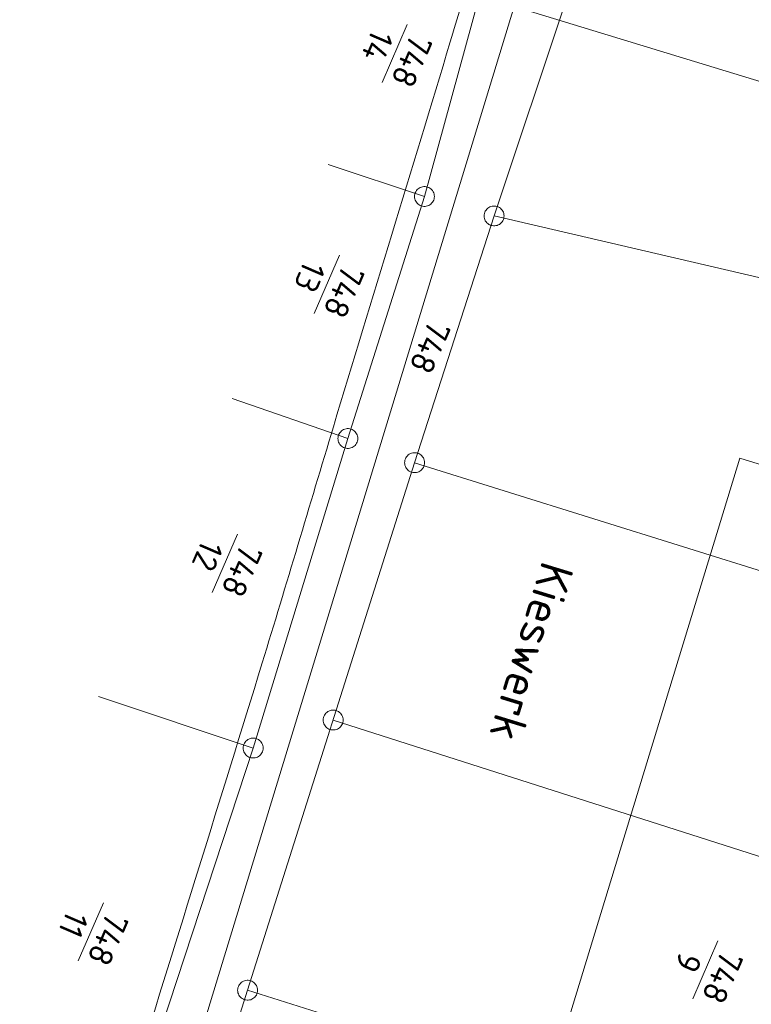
# Model space of a CAD drawing. Header units: metres. Extents: x 3425540 to 3446143, y 5432760 to 5444637.
# Tile 542 of 656: x 3437056 to 3437111, y 5444208 to 5444282. Entities that reach past the tile are written whole.
import ezdxf
from ezdxf.enums import TextEntityAlignment as Align

# ---------------------------------------------------------------- set-up
doc = ezdxf.new("R2010")
doc.units = ezdxf.units.M
doc.layers.add('B_Bestand', color=9, linetype='Continuous', lineweight=18)
doc.layers.add('B_Flurgrenzen', color=9, linetype='Continuous', lineweight=18)
doc.styles.get("Standard").update_dxf_attribs({"font": 'isocpeur.ttf'})

msp = doc.modelspace()

# ---------------------------------------------------------------- linework, layer by layer
at = {"layer": 'B_Bestand'}
for points in [[(3437063.042, 5444185.214), (3437092.748, 5444282.568), (3437126.668, 5444272.218), (3437124.838, 5444266.218), (3437127.199, 5444265.497), (3437124.719, 5444257.369), (3437122.29, 5444258.11), (3437117.412, 5444242.124), (3437116.531, 5444242.393), (3437117.686, 5444246.181), (3437109.706, 5444248.616)], [(3437109.706, 5444248.616), (3437088.034, 5444177.588), (3437063.042, 5444185.214)]]:
    msp.add_lwpolyline(points, dxfattribs=at)
msp.add_open_spline([(3437107.438, 5444171.744), (3437106.647, 5444172.115), (3437105.855, 5444172.485), (3437105.064, 5444172.855), (3437104.701, 5444173.025), (3437104.315, 5444173.138), (3437103.939, 5444173.277), (3437103.66, 5444173.381), (3437103.375, 5444173.491), (3437103.095, 5444173.559), (3437102.916, 5444173.603), (3437102.751, 5444173.419), (3437102.602, 5444173.277), (3437101.92, 5444172.626), (3437101.438, 5444171.985), (3437100.985, 5444171.237), (3437100.558, 5444170.532), (3437100.347, 5444169.713), (3437099.859, 5444169.056), (3437099.291, 5444168.292), (3437098.699, 5444167.547), (3437098.101, 5444166.804), (3437097.546, 5444166.116), (3437097.023, 5444165.407), (3437096.413, 5444164.764), (3437094.443, 5444162.686), (3437092.186, 5444160.942), (3437090.015, 5444159.087), (3437089.229, 5444158.415), (3437088.459, 5444157.732), (3437087.624, 5444157.117), (3437086.339, 5444156.172), (3437084.931, 5444155.441), (3437083.545, 5444154.655), (3437083.014, 5444154.354), (3437082.492, 5444154.048), (3437081.927, 5444153.81), (3437081.107, 5444153.466), (3437080.252, 5444153.272), (3437079.395, 5444153.036), (3437078.671, 5444152.837), (3437077.947, 5444152.639), (3437077.215, 5444152.544), (3437075.826, 5444152.364), (3437074.391, 5444152.664), (3437072.995, 5444152.966), (3437071.405, 5444153.31), (3437069.865, 5444153.69), (3437068.353, 5444154.303), (3437066.994, 5444154.855), (3437065.741, 5444155.528), (3437064.484, 5444156.273), (3437063.461, 5444156.879), (3437062.512, 5444157.534), (3437061.601, 5444158.313), (3437060.597, 5444159.172), (3437059.777, 5444160.147), (3437059.069, 5444161.268), (3437058.09, 5444162.818), (3437057.384, 5444164.408), (3437056.748, 5444166.123), (3437056.284, 5444167.375), (3437055.896, 5444168.627), (3437055.763, 5444169.923), (3437055.603, 5444171.482), (3437055.688, 5444173.087), (3437055.973, 5444174.637), (3437056.26, 5444176.202), (3437056.547, 5444177.765), (3437057.028, 5444179.28), (3437057.693, 5444181.376), (3437058.42, 5444183.446), (3437059.068, 5444185.543), (3437060.826, 5444191.231), (3437062.581, 5444196.92), (3437064.341, 5444202.607), (3437067.501, 5444212.819), (3437070.681, 5444223.025), (3437073.826, 5444233.241), (3437075.642, 5444239.141), (3437077.385, 5444245.063), (3437079.172, 5444250.971), (3437082.091, 5444260.622), (3437085.033, 5444270.266), (3437087.961, 5444279.914), (3437088.493, 5444281.668), (3437088.998, 5444283.42), (3437089.508, 5444285.191), (3437089.846, 5444286.365), (3437090.12, 5444287.578), (3437090.141, 5444288.78), (3437090.19, 5444291.6), (3437089.712, 5444294.484), (3437089.085, 5444297.265), (3437088.101, 5444301.629), (3437087.113, 5444305.989), (3437086.131, 5444310.352), (3437085.404, 5444313.578), (3437084.679, 5444316.805), (3437083.952, 5444320.031), (3437082.828, 5444325.02), (3437081.623, 5444329.986), (3437080.365, 5444334.947), (3437079.689, 5444337.612), (3437078.664, 5444340.162), (3437077.694, 5444342.742), (3437077.075, 5444344.389), (3437076.33, 5444345.956), (3437075.513, 5444347.527), (3437075.045, 5444348.427), (3437074.544, 5444349.4), (3437073.685, 5444349.919), (3437072.56, 5444350.6), (3437071.434, 5444351.28), (3437070.309, 5444351.96)], degree=3, knots=[0, 0, 0, 0, 0.010054, 0.010054, 0.010054, 0.014663, 0.014663, 0.014663, 0.018076, 0.018076, 0.018076, 0.020255, 0.020255, 0.020255, 0.03024, 0.03024, 0.03024, 0.039655, 0.039655, 0.039655, 0.050614, 0.050614, 0.050614, 0.060771, 0.060771, 0.060771, 0.093581, 0.093581, 0.093581, 0.105464, 0.105464, 0.105464, 0.12374, 0.12374, 0.12374, 0.130742, 0.130742, 0.130742, 0.140897, 0.140897, 0.140897, 0.14947, 0.14947, 0.14947, 0.165738, 0.165738, 0.165738, 0.184268, 0.184268, 0.184268, 0.200922, 0.200922, 0.200922, 0.214469, 0.214469, 0.214469, 0.229396, 0.229396, 0.229396, 0.250037, 0.250037, 0.250037, 0.265095, 0.265095, 0.265095, 0.283195, 0.283195, 0.283195, 0.301459, 0.301459, 0.301459, 0.326725, 0.326725, 0.326725, 0.395234, 0.395234, 0.395234, 0.518245, 0.518245, 0.518245, 0.589278, 0.589278, 0.589278, 0.705305, 0.705305, 0.705305, 0.726399, 0.726399, 0.726399, 0.740378, 0.740378, 0.740378, 0.773176, 0.773176, 0.773176, 0.824639, 0.824639, 0.824639, 0.862695, 0.862695, 0.862695, 0.921542, 0.921542, 0.921542, 0.953149, 0.953149, 0.953149, 0.97332, 0.97332, 0.97332, 0.984868, 0.984868, 0.984868, 1, 1, 1, 1], dxfattribs=at)
at = {"layer": 'B_Flurgrenzen'}
for p, q in [((3437086.016, 5444268.291), (3437090.942, 5444286.234)), ((3437096.822, 5444283.528), (3437091.248, 5444266.829)), ((3437084.724, 5444281.211), (3437082.832, 5444276.841)), ((3437086.016, 5444268.291), (3437078.791, 5444270.7)), ((3437080.266, 5444250.104), (3437086.016, 5444268.291)), ((3437091.248, 5444266.829), (3437085.279, 5444248.288)), ((3437091.248, 5444266.829), (3437140.886, 5444255.302)), ((3437079.626, 5444263.874), (3437077.734, 5444259.504)), ((3437080.266, 5444250.104), (3437071.566, 5444253.101)), ((3437073.146, 5444226.849), (3437080.266, 5444250.104)), ((3437085.279, 5444248.288), (3437072.731, 5444208.653)), ((3437085.279, 5444248.288), (3437131.469, 5444233.835)), ((3437071.959, 5444242.913), (3437070.067, 5444238.543)), ((3437073.146, 5444226.849), (3437061.529, 5444230.723)), ((3437079.158, 5444228.953), (3437123.414, 5444214.802)), ((3437060.898, 5444189.588), (3437073.146, 5444226.849)), ((3437061.89, 5444215.225), (3437059.998, 5444210.855)), ((3437108.073, 5444212.372), (3437106.181, 5444208.001)), ((3437072.731, 5444208.653), (3437066.239, 5444188.226)), ((3437072.731, 5444208.653), (3437115.562, 5444195.213))]:
    msp.add_line(p, q, dxfattribs=at)
for points in [[(3437086.766, 5444268.291), (3437086.76, 5444268.385), (3437086.742, 5444268.474), (3437086.713, 5444268.569), (3437086.672, 5444268.651), (3437086.618, 5444268.728), (3437086.559, 5444268.805), (3437086.494, 5444268.87), (3437086.418, 5444268.923), (3437086.335, 5444268.97), (3437086.246, 5444269), (3437086.158, 5444269.023), (3437086.063, 5444269.035), (3437085.969, 5444269.035), (3437085.874, 5444269.023), (3437085.786, 5444269), (3437085.697, 5444268.97), (3437085.614, 5444268.923), (3437085.538, 5444268.87), (3437085.473, 5444268.805), (3437085.414, 5444268.728), (3437085.36, 5444268.651), (3437085.319, 5444268.569), (3437085.29, 5444268.474), (3437085.272, 5444268.385), (3437085.266, 5444268.291), (3437085.272, 5444268.197), (3437085.29, 5444268.108), (3437085.319, 5444268.013), (3437085.36, 5444267.931), (3437085.414, 5444267.854), (3437085.473, 5444267.777), (3437085.538, 5444267.712), (3437085.614, 5444267.659), (3437085.697, 5444267.612), (3437085.786, 5444267.582), (3437085.874, 5444267.559), (3437085.969, 5444267.547), (3437086.063, 5444267.547), (3437086.158, 5444267.559), (3437086.246, 5444267.582), (3437086.335, 5444267.612), (3437086.418, 5444267.659), (3437086.494, 5444267.712), (3437086.559, 5444267.777), (3437086.618, 5444267.854), (3437086.672, 5444267.931), (3437086.713, 5444268.013), (3437086.742, 5444268.108), (3437086.76, 5444268.197), (3437086.766, 5444268.291)], [(3437091.998, 5444266.829), (3437091.992, 5444266.923), (3437091.974, 5444267.012), (3437091.945, 5444267.107), (3437091.904, 5444267.189), (3437091.85, 5444267.266), (3437091.791, 5444267.343), (3437091.726, 5444267.408), (3437091.65, 5444267.461), (3437091.567, 5444267.508), (3437091.478, 5444267.538), (3437091.39, 5444267.561), (3437091.295, 5444267.573), (3437091.201, 5444267.573), (3437091.106, 5444267.561), (3437091.018, 5444267.538), (3437090.929, 5444267.508), (3437090.846, 5444267.461), (3437090.77, 5444267.408), (3437090.705, 5444267.343), (3437090.646, 5444267.266), (3437090.592, 5444267.189), (3437090.551, 5444267.107), (3437090.522, 5444267.012), (3437090.504, 5444266.923), (3437090.498, 5444266.829), (3437090.504, 5444266.735), (3437090.522, 5444266.646), (3437090.551, 5444266.551), (3437090.592, 5444266.469), (3437090.646, 5444266.392), (3437090.705, 5444266.315), (3437090.77, 5444266.25), (3437090.846, 5444266.197), (3437090.929, 5444266.15), (3437091.018, 5444266.12), (3437091.106, 5444266.097), (3437091.201, 5444266.085), (3437091.295, 5444266.085), (3437091.39, 5444266.097), (3437091.478, 5444266.12), (3437091.567, 5444266.15), (3437091.65, 5444266.197), (3437091.726, 5444266.25), (3437091.791, 5444266.315), (3437091.85, 5444266.392), (3437091.904, 5444266.469), (3437091.945, 5444266.551), (3437091.974, 5444266.646), (3437091.992, 5444266.735), (3437091.998, 5444266.829)], [(3437081.016, 5444250.104), (3437081.01, 5444250.198), (3437080.992, 5444250.287), (3437080.963, 5444250.382), (3437080.922, 5444250.464), (3437080.868, 5444250.541), (3437080.809, 5444250.618), (3437080.744, 5444250.683), (3437080.668, 5444250.736), (3437080.585, 5444250.783), (3437080.496, 5444250.813), (3437080.408, 5444250.836), (3437080.313, 5444250.848), (3437080.219, 5444250.848), (3437080.124, 5444250.836), (3437080.036, 5444250.813), (3437079.947, 5444250.783), (3437079.864, 5444250.736), (3437079.788, 5444250.683), (3437079.723, 5444250.618), (3437079.664, 5444250.541), (3437079.61, 5444250.464), (3437079.569, 5444250.382), (3437079.54, 5444250.287), (3437079.522, 5444250.198), (3437079.516, 5444250.104), (3437079.522, 5444250.01), (3437079.54, 5444249.921), (3437079.569, 5444249.826), (3437079.61, 5444249.744), (3437079.664, 5444249.667), (3437079.723, 5444249.59), (3437079.788, 5444249.525), (3437079.864, 5444249.472), (3437079.947, 5444249.425), (3437080.036, 5444249.395), (3437080.124, 5444249.372), (3437080.219, 5444249.36), (3437080.313, 5444249.36), (3437080.408, 5444249.372), (3437080.496, 5444249.395), (3437080.585, 5444249.425), (3437080.668, 5444249.472), (3437080.744, 5444249.525), (3437080.809, 5444249.59), (3437080.868, 5444249.667), (3437080.922, 5444249.744), (3437080.963, 5444249.826), (3437080.992, 5444249.921), (3437081.01, 5444250.01), (3437081.016, 5444250.104)], [(3437086.029, 5444248.288), (3437086.023, 5444248.382), (3437086.005, 5444248.471), (3437085.976, 5444248.566), (3437085.935, 5444248.648), (3437085.881, 5444248.725), (3437085.822, 5444248.802), (3437085.757, 5444248.867), (3437085.681, 5444248.92), (3437085.598, 5444248.967), (3437085.509, 5444248.997), (3437085.421, 5444249.02), (3437085.326, 5444249.032), (3437085.232, 5444249.032), (3437085.137, 5444249.02), (3437085.049, 5444248.997), (3437084.96, 5444248.967), (3437084.877, 5444248.92), (3437084.801, 5444248.867), (3437084.736, 5444248.802), (3437084.677, 5444248.725), (3437084.623, 5444248.648), (3437084.582, 5444248.566), (3437084.553, 5444248.471), (3437084.535, 5444248.382), (3437084.529, 5444248.288), (3437084.535, 5444248.194), (3437084.553, 5444248.105), (3437084.582, 5444248.01), (3437084.623, 5444247.928), (3437084.677, 5444247.851), (3437084.736, 5444247.774), (3437084.801, 5444247.709), (3437084.877, 5444247.656), (3437084.96, 5444247.609), (3437085.049, 5444247.579), (3437085.137, 5444247.556), (3437085.232, 5444247.544), (3437085.326, 5444247.544), (3437085.421, 5444247.556), (3437085.509, 5444247.579), (3437085.598, 5444247.609), (3437085.681, 5444247.656), (3437085.757, 5444247.709), (3437085.822, 5444247.774), (3437085.881, 5444247.851), (3437085.935, 5444247.928), (3437085.976, 5444248.01), (3437086.005, 5444248.105), (3437086.023, 5444248.194), (3437086.029, 5444248.288)], [(3437079.908, 5444228.953), (3437079.902, 5444229.047), (3437079.884, 5444229.136), (3437079.855, 5444229.231), (3437079.814, 5444229.313), (3437079.76, 5444229.39), (3437079.701, 5444229.467), (3437079.636, 5444229.532), (3437079.56, 5444229.585), (3437079.477, 5444229.632), (3437079.388, 5444229.662), (3437079.3, 5444229.685), (3437079.205, 5444229.697), (3437079.111, 5444229.697), (3437079.016, 5444229.685), (3437078.928, 5444229.662), (3437078.839, 5444229.632), (3437078.756, 5444229.585), (3437078.68, 5444229.532), (3437078.615, 5444229.467), (3437078.556, 5444229.39), (3437078.502, 5444229.313), (3437078.461, 5444229.231), (3437078.432, 5444229.136), (3437078.414, 5444229.047), (3437078.408, 5444228.953), (3437078.414, 5444228.859), (3437078.432, 5444228.77), (3437078.461, 5444228.675), (3437078.502, 5444228.593), (3437078.556, 5444228.516), (3437078.615, 5444228.439), (3437078.68, 5444228.374), (3437078.756, 5444228.321), (3437078.839, 5444228.274), (3437078.928, 5444228.244), (3437079.016, 5444228.221), (3437079.111, 5444228.209), (3437079.205, 5444228.209), (3437079.3, 5444228.221), (3437079.388, 5444228.244), (3437079.477, 5444228.274), (3437079.56, 5444228.321), (3437079.636, 5444228.374), (3437079.701, 5444228.439), (3437079.76, 5444228.516), (3437079.814, 5444228.593), (3437079.855, 5444228.675), (3437079.884, 5444228.77), (3437079.902, 5444228.859), (3437079.908, 5444228.953)], [(3437073.896, 5444226.849), (3437073.89, 5444226.943), (3437073.872, 5444227.032), (3437073.843, 5444227.127), (3437073.802, 5444227.209), (3437073.748, 5444227.286), (3437073.689, 5444227.363), (3437073.624, 5444227.428), (3437073.548, 5444227.481), (3437073.465, 5444227.528), (3437073.376, 5444227.558), (3437073.288, 5444227.581), (3437073.193, 5444227.593), (3437073.099, 5444227.593), (3437073.004, 5444227.581), (3437072.916, 5444227.558), (3437072.827, 5444227.528), (3437072.744, 5444227.481), (3437072.668, 5444227.428), (3437072.603, 5444227.363), (3437072.544, 5444227.286), (3437072.49, 5444227.209), (3437072.449, 5444227.127), (3437072.42, 5444227.032), (3437072.402, 5444226.943), (3437072.396, 5444226.849), (3437072.402, 5444226.755), (3437072.42, 5444226.666), (3437072.449, 5444226.571), (3437072.49, 5444226.489), (3437072.544, 5444226.412), (3437072.603, 5444226.335), (3437072.668, 5444226.27), (3437072.744, 5444226.217), (3437072.827, 5444226.17), (3437072.916, 5444226.14), (3437073.004, 5444226.117), (3437073.099, 5444226.105), (3437073.193, 5444226.105), (3437073.288, 5444226.117), (3437073.376, 5444226.14), (3437073.465, 5444226.17), (3437073.548, 5444226.217), (3437073.624, 5444226.27), (3437073.689, 5444226.335), (3437073.748, 5444226.412), (3437073.802, 5444226.489), (3437073.843, 5444226.571), (3437073.872, 5444226.666), (3437073.89, 5444226.755), (3437073.896, 5444226.849)], [(3437073.481, 5444208.653), (3437073.475, 5444208.747), (3437073.457, 5444208.836), (3437073.428, 5444208.931), (3437073.387, 5444209.013), (3437073.333, 5444209.09), (3437073.274, 5444209.167), (3437073.209, 5444209.232), (3437073.133, 5444209.285), (3437073.05, 5444209.332), (3437072.961, 5444209.362), (3437072.873, 5444209.385), (3437072.778, 5444209.397), (3437072.684, 5444209.397), (3437072.589, 5444209.385), (3437072.501, 5444209.362), (3437072.412, 5444209.332), (3437072.329, 5444209.285), (3437072.253, 5444209.232), (3437072.188, 5444209.167), (3437072.129, 5444209.09), (3437072.075, 5444209.013), (3437072.034, 5444208.931), (3437072.005, 5444208.836), (3437071.987, 5444208.747), (3437071.981, 5444208.653), (3437071.987, 5444208.559), (3437072.005, 5444208.47), (3437072.034, 5444208.375), (3437072.075, 5444208.293), (3437072.129, 5444208.216), (3437072.188, 5444208.139), (3437072.253, 5444208.074), (3437072.329, 5444208.021), (3437072.412, 5444207.974), (3437072.501, 5444207.944), (3437072.589, 5444207.921), (3437072.684, 5444207.909), (3437072.778, 5444207.909), (3437072.873, 5444207.921), (3437072.961, 5444207.944), (3437073.05, 5444207.974), (3437073.133, 5444208.021), (3437073.209, 5444208.074), (3437073.274, 5444208.139), (3437073.333, 5444208.216), (3437073.387, 5444208.293), (3437073.428, 5444208.375), (3437073.457, 5444208.47), (3437073.475, 5444208.559), (3437073.481, 5444208.653)]]:
    msp.add_lwpolyline(points, dxfattribs=at)

# ---------------------------------------------------------------- texts
at = {"layer": 'B_Bestand'}
msp.add_text('Kieswerk', height=2.5, rotation=253.03205, dxfattribs=at).set_placement((3437094.072, 5444234.082), align=Align.MIDDLE)
at = {"layer": 'B_Flurgrenzen'}
for s, p in [('14', (3437083.319, 5444279.225)), ('13', (3437078.221, 5444261.888)), ('12', (3437070.554, 5444240.927)), ('11', (3437060.485, 5444213.239)), ('9', (3437106.668, 5444210.386))]:
    msp.add_text(s, height=1.8, rotation=246.59998, dxfattribs=at).set_placement(p, align=Align.TOP_CENTER)
for p in [(3437084.237, 5444278.828), (3437079.139, 5444261.491), (3437071.472, 5444240.53), (3437061.403, 5444212.842), (3437107.586, 5444209.989)]:
    msp.add_text('748', height=1.8, rotation=246.59998, dxfattribs=at).set_placement(p, align=Align.CENTER)
msp.add_text('748', height=1.8, rotation=246.59998, dxfattribs=at).set_placement((3437086.437, 5444256.963), align=Align.MIDDLE)

doc.saveas('drawing.dxf')
